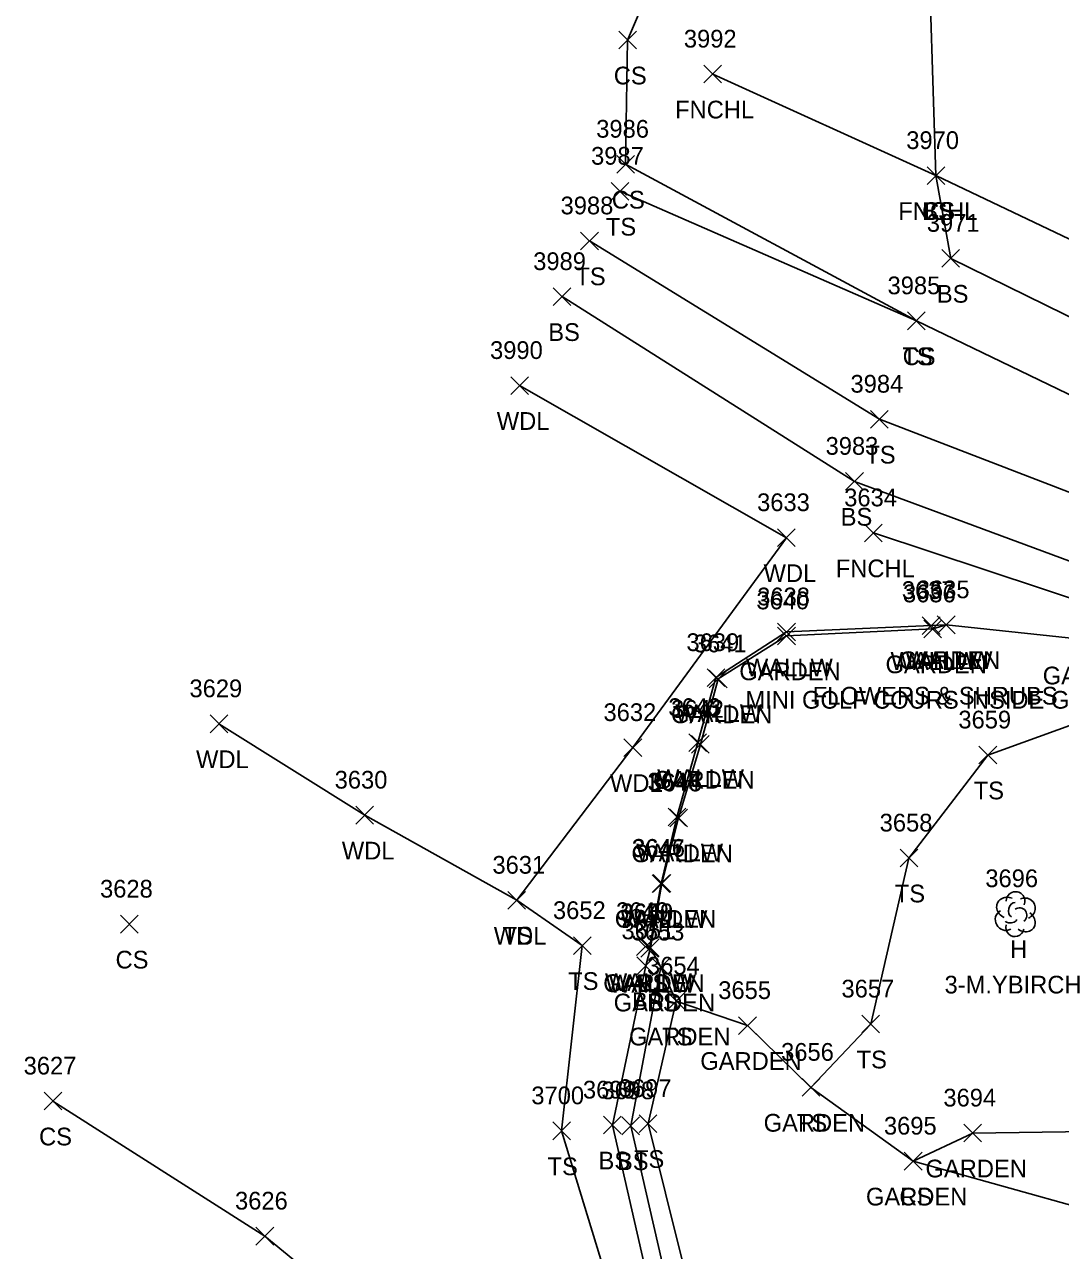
# Model space of a CAD drawing. Extents: x 49137 to 50946, y 9590 to 10709.
# Drawn here: x 49848.4 to 49965.3, y 10363.6 to 10501.9 of the extents above; entities that cross this region are included whole.
import ezdxf

# ---------------------------------------------------------------- set-up
doc = ezdxf.new("R2010")
doc.units = 0
for name, color, linetype in [('L_A', 7, 'Continuous'), ('L_C', 7, 'Continuous'), ('L_I', 7, 'Continuous'), ('L_TIC', 7, 'Continuous'), ('LAPB', 7, 'Continuous'), ('LAWA', 7, 'Continuous'), ('LELB', 7, 'Continuous'), ('LFNC', 7, 'Continuous'), ('LTD', 7, 'Continuous'), ('LW', 7, 'Continuous')]:
    doc.layers.add(name, color=color, linetype=linetype)

msp = doc.modelspace()

# ---------------------------------------------------------------- linework, layer by layer
at = {"layer": 'L_TIC'}
for points in [[(49915.42, 10499.13), (49917.42, 10501.13)], [(49917.42, 10499.13), (49915.42, 10501.13)], [(49925.03, 10495.29), (49927.03, 10497.29)], [(49927.03, 10495.29), (49925.03, 10497.29)], [(49915.19, 10485.12), (49917.19, 10487.12)], [(49917.19, 10485.12), (49915.19, 10487.12)], [(49950.21, 10483.84), (49952.21, 10485.84)], [(49952.21, 10483.84), (49950.21, 10485.84)], [(49950.21, 10483.84), (49952.21, 10485.84)], [(49952.21, 10483.84), (49950.21, 10485.84)], [(49950.21, 10483.84), (49952.21, 10485.84)], [(49952.21, 10483.84), (49950.21, 10485.84)], [(49914.56, 10482.07), (49916.56, 10484.07)], [(49916.56, 10482.07), (49914.56, 10484.07)], [(49911.12, 10476.47), (49913.12, 10478.47)], [(49913.12, 10476.47), (49911.12, 10478.47)], [(49951.87, 10474.5), (49953.87, 10476.5)], [(49953.87, 10474.5), (49951.87, 10476.5)], [(49908.03, 10470.18), (49910.03, 10472.18)], [(49910.03, 10470.18), (49908.03, 10472.18)], [(49948.01, 10467.45), (49950.01, 10469.45)], [(49950.01, 10467.45), (49948.01, 10469.45)], [(49948.01, 10467.45), (49950.01, 10469.45)], [(49950.01, 10467.45), (49948.01, 10469.45)], [(49903.24, 10460.15), (49905.24, 10462.15)], [(49905.24, 10460.15), (49903.24, 10462.15)], [(49943.83, 10456.35), (49945.83, 10458.35)], [(49945.83, 10456.35), (49943.83, 10458.35)], [(49941.02, 10449.34), (49943.02, 10451.34)], [(49943.02, 10449.34), (49941.02, 10451.34)], [(49933.34, 10442.98), (49935.34, 10444.98)], [(49935.34, 10442.98), (49933.34, 10444.98)], [(49943.16, 10443.52), (49945.16, 10445.52)], [(49945.16, 10443.52), (49943.16, 10445.52)], [(49949.67, 10433.07), (49951.67, 10435.07)], [(49951.67, 10433.07), (49949.67, 10435.07)], [(49949.85, 10432.69), (49951.85, 10434.69)], [(49951.85, 10432.69), (49949.85, 10434.69)], [(49951.36, 10433.15), (49953.36, 10435.15)], [(49953.36, 10433.15), (49951.36, 10435.15)], [(49951.36, 10433.15), (49953.36, 10435.15)], [(49953.36, 10433.15), (49951.36, 10435.15)], [(49951.36, 10433.15), (49953.36, 10435.15)], [(49953.36, 10433.15), (49951.36, 10435.15)], [(49933.35, 10432.35), (49935.35, 10434.35)], [(49935.35, 10432.35), (49933.35, 10434.35)], [(49933.35, 10431.9), (49935.35, 10433.9)], [(49935.35, 10431.9), (49933.35, 10433.9)], [(49925.38, 10427.19), (49927.38, 10429.19)], [(49927.38, 10427.19), (49925.38, 10429.19)], [(49925.64, 10427.05), (49927.64, 10429.05)], [(49927.64, 10427.05), (49925.64, 10429.05)], [(49869.31, 10421.98), (49871.31, 10423.98)], [(49871.31, 10421.98), (49869.31, 10423.98)], [(49916.01, 10419.29), (49918.01, 10421.29)], [(49918.01, 10419.29), (49916.01, 10421.29)], [(49923.33, 10419.86), (49925.33, 10421.86)], [(49925.33, 10419.86), (49923.33, 10421.86)], [(49923.64, 10419.66), (49925.64, 10421.66)], [(49925.64, 10419.66), (49923.64, 10421.66)], [(49956.06, 10418.46), (49958.06, 10420.46)], [(49958.06, 10418.46), (49956.06, 10420.46)], [(49885.76, 10411.67), (49887.76, 10413.67)], [(49887.76, 10411.67), (49885.76, 10413.67)], [(49920.98, 10411.45), (49922.98, 10413.45)], [(49922.98, 10411.45), (49920.98, 10413.45)], [(49921.18, 10411.36), (49923.18, 10413.36)], [(49923.18, 10411.36), (49921.18, 10413.36)], [(49947.16, 10406.83), (49949.16, 10408.83)], [(49949.16, 10406.83), (49947.16, 10408.83)], [(49919.2, 10403.95), (49921.2, 10405.95)], [(49921.2, 10403.95), (49919.2, 10405.95)], [(49919.3, 10403.98), (49921.3, 10405.98)], [(49921.3, 10403.98), (49919.3, 10405.98)], [(49902.91, 10402.07), (49904.91, 10404.07)], [(49904.91, 10402.07), (49902.91, 10404.07)], [(49902.91, 10402.07), (49904.91, 10404.07)], [(49904.91, 10402.07), (49902.91, 10404.07)], [(49859.21, 10399.37), (49861.21, 10401.37)], [(49861.21, 10399.37), (49859.21, 10401.37)], [(49910.31, 10396.95), (49912.31, 10398.95)], [(49912.31, 10396.95), (49910.31, 10398.95)], [(49917.44, 10396.84), (49919.44, 10398.84)], [(49919.44, 10396.84), (49917.44, 10398.84)], [(49917.9, 10396.66), (49919.9, 10398.66)], [(49919.9, 10396.66), (49917.9, 10398.66)], [(49918, 10396.71), (49920, 10398.71)], [(49920, 10396.71), (49918, 10398.71)], [(49918, 10396.71), (49920, 10398.71)], [(49920, 10396.71), (49918, 10398.71)], [(49917.47, 10394.67), (49919.47, 10396.67)], [(49919.47, 10394.67), (49917.47, 10396.67)], [(49919.18, 10394.53), (49921.18, 10396.53)], [(49921.18, 10394.53), (49919.18, 10396.53)], [(49919.18, 10394.53), (49921.18, 10396.53)], [(49921.18, 10394.53), (49919.18, 10396.53)], [(49920.91, 10390.69), (49922.91, 10392.69)], [(49922.91, 10390.69), (49920.91, 10392.69)], [(49920.91, 10390.69), (49922.91, 10392.69)], [(49922.91, 10390.69), (49920.91, 10392.69)], [(49928.95, 10387.93), (49930.95, 10389.93)], [(49930.95, 10387.93), (49928.95, 10389.93)], [(49942.85, 10388.1), (49944.85, 10390.1)], [(49944.85, 10388.1), (49942.85, 10390.1)], [(49936.1, 10380.96), (49938.1, 10382.96)], [(49938.1, 10380.96), (49936.1, 10382.96)], [(49936.1, 10380.96), (49938.1, 10382.96)], [(49938.1, 10380.96), (49936.1, 10382.96)], [(49850.58, 10379.41), (49852.58, 10381.41)], [(49852.58, 10379.41), (49850.58, 10381.41)], [(49907.98, 10376.05), (49909.98, 10378.05)], [(49909.98, 10376.05), (49907.98, 10378.05)], [(49913.7, 10376.7), (49915.7, 10378.7)], [(49915.7, 10376.7), (49913.7, 10378.7)], [(49915.78, 10376.62), (49917.78, 10378.62)], [(49917.78, 10376.62), (49915.78, 10378.62)], [(49917.73, 10376.87), (49919.73, 10378.87)], [(49919.73, 10376.87), (49917.73, 10378.87)], [(49954.36, 10375.8), (49956.36, 10377.8)], [(49956.36, 10375.8), (49954.36, 10377.8)], [(49947.64, 10372.63), (49949.64, 10374.63)], [(49949.64, 10372.63), (49947.64, 10374.63)], [(49947.64, 10372.63), (49949.64, 10374.63)], [(49949.64, 10372.63), (49947.64, 10374.63)], [(49947.64, 10372.63), (49949.64, 10374.63)], [(49949.64, 10372.63), (49947.64, 10374.63)], [(49874.49, 10364.17), (49876.49, 10366.17)], [(49876.49, 10364.17), (49874.49, 10366.17)]]:
    msp.add_lwpolyline(points, dxfattribs=at)
at = {"layer": 'LAPB'}
for points in [[(49952.36, 10434.15), (49950.85, 10433.69), (49934.35, 10432.9), (49926.64, 10428.05), (49924.64, 10420.66), (49922.18, 10412.36), (49920.3, 10404.98), (49919, 10397.71), (49920.18, 10395.53), (49921.91, 10391.69), (49929.95, 10388.93), (49937.1, 10381.96), (49948.64, 10373.63)], [(49952.36, 10434.15), (49968.59, 10432.43), (49977.81, 10428.31), (49990.65, 10424.08), (50000.8, 10421.39), (50006.2, 10400.91), (50002.96, 10397.81), (50000.93, 10382.79), (49994.54, 10373.96), (49985.07, 10373.2), (49982.73, 10375.01), (49978.87, 10377.12), (49955.36, 10376.8), (49948.64, 10373.63)]]:
    msp.add_lwpolyline(points, dxfattribs=at)
at = {"layer": 'LAWA'}
msp.add_lwpolyline([(49870.31, 10422.98), (49886.76, 10412.67), (49903.91, 10403.07), (49917.01, 10420.29), (49934.34, 10443.98), (49904.24, 10461.15)], dxfattribs=at)
at = {"layer": 'LELB'}
for points in [[(49949.01, 10468.45), (49916.19, 10486.12), (49916.42, 10500.13), (49923.39, 10516.46), (49925.91, 10538.51), (49931.69, 10566.92), (49939.03, 10603.33)], [(49951.21, 10484.84), (49950.27, 10514.68), (49954.83, 10538.34), (49978.78, 10566.92), (49984.02, 10579.77), (50007.67, 10594.03), (50036.3, 10599.8)], [(49951.21, 10484.84), (49952.87, 10475.5), (49980.59, 10461.88), (50001.85, 10451.8), (50024.3, 10438.68), (50036.74, 10422.77), (50024.03, 10420.33), (49995.53, 10433.47), (49972.01, 10439.23), (49942.02, 10450.34), (49909.03, 10471.18)], [(50036.74, 10422.77), (49998.98, 10445), (49975.62, 10455.64), (49949.01, 10468.45), (49915.56, 10483.07)], [(50024.03, 10420.33), (49996.72, 10436.46), (49973.64, 10446.25), (49944.83, 10457.35), (49912.12, 10477.47)], [(49937.1, 10381.96), (49943.85, 10389.1), (49948.16, 10407.83), (49957.06, 10419.46), (49970.66, 10424.38), (49977.81, 10428.31)], [(49903.91, 10403.07), (49911.31, 10397.95), (49908.98, 10377.05), (49918.92, 10344.46), (49924.88, 10314.97), (49933.87, 10276.3), (49940.89, 10262.56), (49945.47, 10244.99), (49948.91, 10239.74)], [(49919, 10397.71), (49918.47, 10395.67), (49914.7, 10377.7), (49922.18, 10345.09), (49927.91, 10316.2), (49937.09, 10277.78), (49944.81, 10264.42), (49950.08, 10244.28), (49954.67, 10238.49)], [(49920.18, 10395.53), (49916.78, 10377.62), (49924.17, 10345.46), (49929.67, 10317.09), (49938.45, 10278.05), (49946.47, 10265.1), (49955.29, 10243.85), (49957.39, 10237.87)], [(49921.91, 10391.69), (49918.73, 10377.87), (49926.54, 10346.6), (49931.19, 10317.78), (49940.87, 10279.88), (49949.17, 10266.57), (49958.68, 10242.13), (49960.7, 10237.06)], [(49893.4, 10350.47), (49875.49, 10365.17), (49851.58, 10380.41)], [(49982.73, 10375.01), (49968.56, 10368.07), (49948.64, 10373.63)]]:
    msp.add_lwpolyline(points, dxfattribs=at)
at = {"layer": 'LFNC'}
for points in [[(50069.33, 10428.77), (50035.24, 10444.37), (50013.2, 10454.89), (49986.89, 10467.86), (49951.21, 10484.84), (49926.03, 10496.29)], [(49944.16, 10444.52), (49969.69, 10436.07), (49985.2, 10431.94), (50003.71, 10423.05)]]:
    msp.add_lwpolyline(points, dxfattribs=at)
at = {"layer": 'LTD'}
msp.add_line((49960.14, 10401.55), (49960.14, 10401.55), dxfattribs=at)
msp.add_line((49960.14, 10401.55), (49960.14, 10401.55), dxfattribs=at)
msp.add_arc((49960.19, 10402.99), 1.05, 335.5272, 180.9563, dxfattribs=at)
for centre, major_axis, ratio, start_param, end_param in [((49959.35, 10402.22), (1.21, -0.51), 0.895232, 1.570796, 4.712389), ((49959.94, 10402.01), (-0.208, -0.792), 0.645439, 3.141593, 6.283185), ((49961.19, 10402.14), (-1.14, -0.48), 0.949671, 1.570796, 4.712389), ((49959.06, 10400.85), (0.58, -1.04), 0.959034, 3.141593, 6.283185), ((49960.64, 10401.39), (-0.5, 0.667), 0.989748, 3.141593, 6.283185), ((49961.14, 10400.72), (-1.09, 0.79), 0.841452, 1.570796, 4.712389), ((49960.14, 10400.05), (0.26, 1.06), 0.942809, 1.570796, 4.712389), ((49959.69, 10400.8), (-0.625, -0.083), 0.423636, 0, 3.141593)]:
    msp.add_ellipse(centre, major_axis=major_axis, ratio=ratio, start_param=start_param, end_param=end_param, dxfattribs=at)
at = {"layer": 'LW'}
msp.add_lwpolyline([(49952.36, 10434.15), (49950.67, 10434.07), (49934.35, 10433.35), (49926.38, 10428.19), (49924.33, 10420.86), (49921.98, 10412.45), (49920.2, 10404.95), (49918.9, 10397.66), (49918.44, 10397.84)], dxfattribs=at)

# ---------------------------------------------------------------- texts
at = {"layer": 'L_A'}
for s, p in [('CS', (49914.86, 10495.13)), ('FNCHL', (49921.78, 10491.29)), ('CS', (49914.64, 10481.12)), ('FNCHL', (49946.96, 10479.84)), ('CS', (49949.65, 10479.84)), ('BS', (49949.65, 10479.84)), ('TS', (49913.97, 10478.07)), ('TS', (49910.53, 10472.47)), ('BS', (49951.31, 10470.5)), ('BS', (49907.47, 10466.18)), ('TS', (49947.42, 10463.45)), ('CS', (49947.45, 10463.45)), ('WDL', (49901.66, 10456.15)), ('TS', (49943.24, 10452.35)), ('BS', (49940.46, 10445.34)), ('WDL', (49931.76, 10438.98)), ('FNCHL', (49939.91, 10439.52)), ('GARDEN', (49945.52, 10428.69)), ('WALLW', (49946.09, 10429.07)), ('GARDEN', (49947.03, 10429.15)), ('GARDEN', (49947.03, 10429.15)), ('WALLW', (49947.78, 10429.15)), ('GARDEN', (49929.02, 10427.9)), ('WALLW', (49929.77, 10428.35)), ('GARDEN', (49963.26, 10427.43)), ('GARDEN', (49921.31, 10423.05)), ('WALLW', (49921.79, 10423.19)), ('WDL', (49867.73, 10417.98)), ('WDL', (49914.43, 10415.29)), ('GARDEN', (49919.31, 10415.66)), ('WALLW', (49919.75, 10415.86)), ('TS', (49955.47, 10414.46)), ('WDL', (49884.18, 10407.67)), ('GARDEN', (49916.85, 10407.36)), ('WALLW', (49917.39, 10407.45)), ('TS', (49946.57, 10402.83)), ('GARDEN', (49914.97, 10399.98)), ('WALLW', (49915.62, 10399.95)), ('WDL', (49901.32, 10398.07)), ('TS', (49902.32, 10398.07)), ('CS', (49858.65, 10395.37)), ('H', (49959.58, 10396.55)), ('TS', (49909.72, 10392.95)), ('GARDEN', (49913.67, 10392.71)), ('WALLW', (49913.86, 10392.84)), ('WALLW', (49914.32, 10392.66)), ('BS', (49917.44, 10392.71)), ('GARDEN', (49914.85, 10390.53)), ('BS', (49916.91, 10390.67)), ('BS', (49918.62, 10390.53)), ('GARDEN', (49916.58, 10386.69)), ('TS', (49920.32, 10386.69)), ('GARDEN', (49924.62, 10383.93)), ('TS', (49942.26, 10384.1)), ('GARDEN', (49931.77, 10376.96)), ('TS', (49935.51, 10376.96)), ('CS', (49850.02, 10375.41)), ('TS', (49907.39, 10372.05)), ('BS', (49913.14, 10372.7)), ('BS', (49915.22, 10372.62)), ('TS', (49917.14, 10372.87)), ('GARDEN', (49950.03, 10371.8)), ('GARDEN', (49943.31, 10368.63)), ('GARDEN', (49943.31, 10368.63)), ('CS', (49947.08, 10368.63))]:
    msp.add_text(s, height=2, dxfattribs=at).set_placement(p)
at = {"layer": 'L_C'}
for s, p in [('MINI GOLF COURS INSIDE GDN', (49929.71, 10424.69)), ('FLOWERS & SHRUBS', (49937.3, 10425.15)), ('FLOWERS & SHRUBS', (49937.3, 10425.15)), ('3-M.YBIRCH', (49952.18, 10392.55))]:
    msp.add_text(s, height=2, dxfattribs=at).set_placement(p)
at = {"layer": 'L_I'}
for s, p in [('3992', (49922.77, 10499.29)), ('3986', (49912.88, 10489.12)), ('3970', (49947.86, 10487.84)), ('3970', (49947.86, 10487.84)), ('3970', (49947.86, 10487.84)), ('3987', (49912.3, 10486.07)), ('3988', (49908.86, 10480.47)), ('3971', (49950.18, 10478.5)), ('3989', (49905.77, 10474.18)), ('3985', (49945.75, 10471.45)), ('3985', (49945.75, 10471.45)), ('3990', (49900.9, 10464.15)), ('3984', (49941.57, 10460.35)), ('3983', (49938.76, 10453.34)), ('3633', (49931.03, 10446.98)), ('3634', (49940.86, 10447.52)), ('3637', (49947.36, 10437.07)), ('3635', (49949.05, 10437.15)), ('3635', (49949.05, 10437.15)), ('3635', (49949.05, 10437.15)), ('3640', (49930.95, 10435.9)), ('3638', (49931.04, 10436.35)), ('3636', (49947.49, 10436.69)), ('3639', (49923.06, 10431.19)), ('3641', (49923.9, 10431.05)), ('3629', (49866.99, 10425.98)), ('3632', (49913.7, 10423.29)), ('3643', (49921.02, 10423.86)), ('3642', (49921.33, 10423.66)), ('3659', (49953.74, 10422.46)), ('3630', (49883.37, 10415.67)), ('3644', (49918.67, 10415.45)), ('3645', (49918.87, 10415.36)), ('3658', (49944.86, 10410.83)), ('3647', (49916.89, 10407.95)), ('3646', (49916.94, 10407.98)), ('3631', (49901.17, 10406.07)), ('3631', (49901.17, 10406.07)), ('3696', (49956.78, 10404.55)), ('3628', (49856.9, 10403.37)), ('3652', (49908, 10400.95)), ('3649', (49915.12, 10400.84)), ('3648', (49915.6, 10400.66)), ('3650', (49915.61, 10400.71)), ('3650', (49915.61, 10400.71)), ('3651', (49915.73, 10398.67)), ('3653', (49916.87, 10398.53)), ('3653', (49916.87, 10398.53)), ('3654', (49918.61, 10394.69)), ('3654', (49918.61, 10394.69)), ('3655', (49926.65, 10391.93)), ('3657', (49940.55, 10392.1)), ('3656', (49933.74, 10384.96)), ('3656', (49933.74, 10384.96)), ('3627', (49848.28, 10383.41)), ('3699', (49911.38, 10380.7)), ('3698', (49913.47, 10380.62)), ('3697', (49915.42, 10380.87)), ('3700', (49905.56, 10380.05)), ('3694', (49952.05, 10379.8)), ('3695', (49945.34, 10376.63)), ('3695', (49945.34, 10376.63)), ('3695', (49945.34, 10376.63)), ('3626', (49872.13, 10368.17))]:
    msp.add_text(s, height=2, dxfattribs=at).set_placement(p)

doc.saveas('drawing.dxf')
